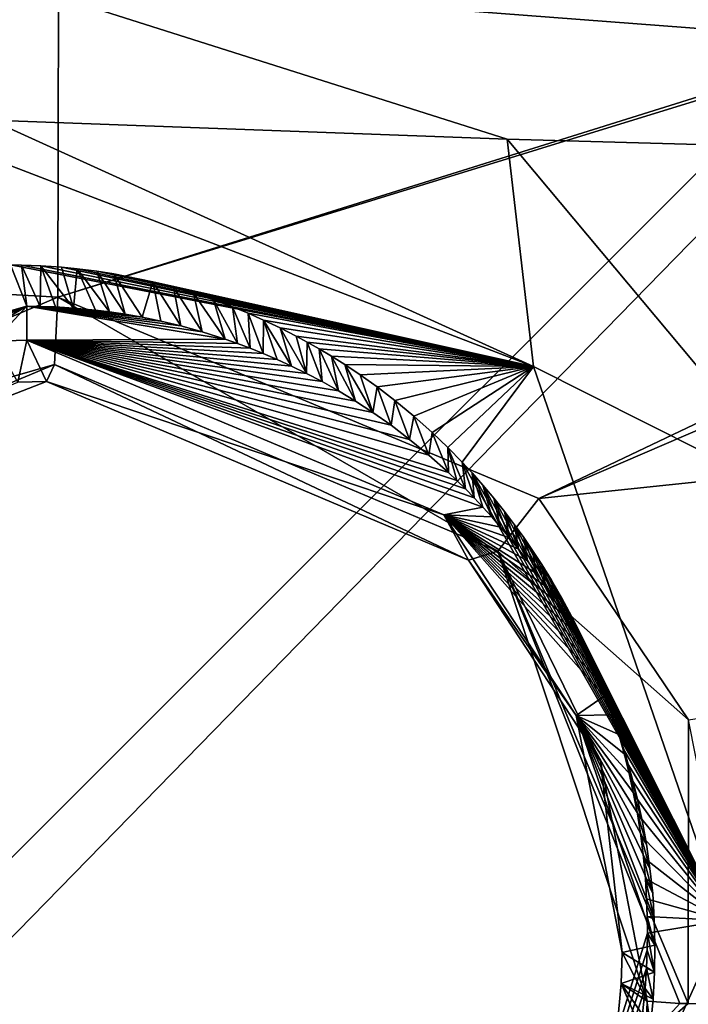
# Model space of a CAD drawing. Header units: millimetres. Extents: x -147 to 294, y -82 to 275.
# Tile 512 of 609: x 236.85 to 239.12, y 249.65 to 252.99. Entities that reach past the tile are written whole.
import ezdxf

# ---------------------------------------------------------------- set-up
doc = ezdxf.new("R2010")
doc.units = ezdxf.units.MM
doc.header["$LTSCALE"] = 67.506716
for name, color, linetype in [('1593', 7, 'CONTINUOUS'), ('1645', 7, 'CONTINUOUS'), ('1646', 7, 'CONTINUOUS'), ('1647', 7, 'CONTINUOUS'), ('1648', 7, 'CONTINUOUS'), ('1649', 7, 'CONTINUOUS'), ('1651', 7, 'CONTINUOUS'), ('1652', 7, 'CONTINUOUS'), ('1653', 7, 'CONTINUOUS'), ('1654', 7, 'CONTINUOUS'), ('1655', 7, 'CONTINUOUS'), ('1670', 7, 'CONTINUOUS'), ('3739', 7, 'CONTINUOUS'), ('3741', 7, 'CONTINUOUS'), ('498', 7, 'CONTINUOUS'), ('871', 7, 'CONTINUOUS')]:
    doc.layers.add(name, color=color, linetype=linetype)

msp = doc.modelspace()

# ---------------------------------------------------------------- linework, layer by layer
at = {"layer": '1593', "linetype": 'CONTINUOUS'}
for points in [[(236.7413, 253.1453, -7.2744), (247.2182, 254.7914, -8.5101), (247.3403, 252.3389, -8.5802), (236.7413, 253.1453, -7.2744)], [(238.5039, 252.5857, -7.4763), (236.7413, 253.1453, -7.2744), (247.3403, 252.3389, -8.5802), (238.5039, 252.5857, -7.4763)], [(239.5529, 251.3317, -7.6256), (238.5039, 252.5857, -7.4763), (247.3403, 252.3389, -8.5802), (239.5529, 251.3317, -7.6256)]]:
    msp.add_3dface(points, dxfattribs=at)
at = {"layer": '1645', "linetype": 'CONTINUOUS'}
for points in [[(236.7413, 253.1453, -7.2744), (238.5039, 252.5857, -7.4763), (236.7539, 252.6503, -7.155), (236.7413, 253.1453, -7.2744)], [(236.7539, 252.6503, -7.155), (238.5039, 252.5857, -7.4763), (238.593, 251.8145, -7.3435), (236.7539, 252.6503, -7.155)], [(236.763, 252.5161, -7.0683), (236.7539, 252.6503, -7.155), (238.593, 251.8145, -7.3435), (236.763, 252.5161, -7.0683)], [(238.5039, 252.5857, -7.4763), (239.5529, 251.3317, -7.6256), (238.593, 251.8145, -7.3435), (238.5039, 252.5857, -7.4763)], [(236.8192, 252.1591, -6.5342), (236.763, 252.5161, -7.0683), (238.593, 251.8145, -7.3435), (236.8192, 252.1591, -6.5342)], [(236.8192, 252.1591, -6.5342), (238.593, 251.8145, -7.3435), (236.8564, 252.1587, -6.538), (236.8192, 252.1591, -6.5342)], [(236.8564, 252.1587, -6.538), (238.593, 251.8145, -7.3435), (236.922, 252.1564, -6.5446), (236.8564, 252.1587, -6.538)], [(236.922, 252.1564, -6.5446), (238.593, 251.8145, -7.3435), (236.9924, 252.1515, -6.5515), (236.922, 252.1564, -6.5446)], [(236.9924, 252.1515, -6.5515), (238.593, 251.8145, -7.3435), (237.0451, 252.1463, -6.5567), (236.9924, 252.1515, -6.5515)], [(237.0451, 252.1463, -6.5567), (238.593, 251.8145, -7.3435), (237.1115, 252.1378, -6.563), (237.0451, 252.1463, -6.5567)], [(237.1115, 252.1378, -6.563), (238.593, 251.8145, -7.3435), (237.1693, 252.1287, -6.5685), (237.1115, 252.1378, -6.563)], [(237.1693, 252.1287, -6.5685), (238.593, 251.8145, -7.3435), (237.3022, 252.1011, -6.5806), (237.1693, 252.1287, -6.5685)], [(237.3022, 252.1011, -6.5806), (238.593, 251.8145, -7.3435), (237.372, 252.0831, -6.5868), (237.3022, 252.1011, -6.5806)], [(237.372, 252.0831, -6.5868), (238.593, 251.8145, -7.3435), (237.4393, 252.0631, -6.5927), (237.372, 252.0831, -6.5868)], [(237.4393, 252.0631, -6.5927), (238.593, 251.8145, -7.3435), (237.5081, 252.0402, -6.5985), (237.4393, 252.0631, -6.5927)], [(237.5081, 252.0402, -6.5985), (238.593, 251.8145, -7.3435), (237.5721, 252.0164, -6.6039), (237.5081, 252.0402, -6.5985)], [(237.5721, 252.0164, -6.6039), (238.593, 251.8145, -7.3435), (237.6249, 251.9949, -6.6081), (237.5721, 252.0164, -6.6039)], [(237.6249, 251.9949, -6.6081), (238.593, 251.8145, -7.3435), (237.6777, 251.9718, -6.6123), (237.6249, 251.9949, -6.6081)], [(237.6777, 251.9718, -6.6123), (238.593, 251.8145, -7.3435), (237.7338, 251.9452, -6.6167), (237.6777, 251.9718, -6.6123)], [(237.7338, 251.9452, -6.6167), (238.593, 251.8145, -7.3435), (237.7878, 251.9177, -6.6208), (237.7338, 251.9452, -6.6167)], [(237.7878, 251.9177, -6.6208), (238.593, 251.8145, -7.3435), (237.8257, 251.8973, -6.6236), (237.7878, 251.9177, -6.6208)], [(237.8257, 251.8973, -6.6236), (238.593, 251.8145, -7.3435), (237.8658, 251.8745, -6.6265), (237.8257, 251.8973, -6.6236)], [(237.8658, 251.8745, -6.6265), (238.593, 251.8145, -7.3435), (237.9074, 251.8497, -6.6294), (237.8658, 251.8745, -6.6265)], [(237.9074, 251.8497, -6.6294), (238.593, 251.8145, -7.3435), (237.9527, 251.8212, -6.6325), (237.9074, 251.8497, -6.6294)], [(237.9527, 251.8212, -6.6325), (238.593, 251.8145, -7.3435), (238.005, 251.7863, -6.636), (237.9527, 251.8212, -6.6325)], [(238.005, 251.7863, -6.636), (238.593, 251.8145, -7.3435), (238.0623, 251.7454, -6.6397), (238.005, 251.7863, -6.636)], [(238.0623, 251.7454, -6.6397), (238.593, 251.8145, -7.3435), (238.1224, 251.6994, -6.6434), (238.0623, 251.7454, -6.6397)], [(238.1224, 251.6994, -6.6434), (238.593, 251.8145, -7.3435), (238.187, 251.6461, -6.6472), (238.1224, 251.6994, -6.6434)], [(238.187, 251.6461, -6.6472), (238.593, 251.8145, -7.3435), (238.2496, 251.5904, -6.6506), (238.187, 251.6461, -6.6472)], [(238.2496, 251.5904, -6.6506), (238.593, 251.8145, -7.3435), (238.303, 251.5392, -6.6533), (238.2496, 251.5904, -6.6506)], [(238.303, 251.5392, -6.6533), (238.593, 251.8145, -7.3435), (238.3512, 251.49, -6.6556), (238.303, 251.5392, -6.6533)], [(238.593, 251.8145, -7.3435), (239.24, 249.9356, -7.3879), (238.3512, 251.49, -6.6556), (238.593, 251.8145, -7.3435)], [(238.593, 251.8145, -7.3435), (239.5529, 251.3317, -7.6256), (239.24, 249.9356, -7.3879), (238.593, 251.8145, -7.3435)], [(238.3512, 251.49, -6.6556), (239.24, 249.9356, -7.3879), (238.3853, 251.4532, -6.6571), (238.3512, 251.49, -6.6556)], [(238.3853, 251.4532, -6.6571), (239.24, 249.9356, -7.3879), (238.4217, 251.4119, -6.6586), (238.3853, 251.4532, -6.6571)], [(238.4217, 251.4119, -6.6586), (239.24, 249.9356, -7.3879), (238.459, 251.3676, -6.66), (238.4217, 251.4119, -6.6586)], [(238.459, 251.3676, -6.66), (239.24, 249.9356, -7.3879), (238.4953, 251.3221, -6.6613), (238.459, 251.3676, -6.66)], [(238.4953, 251.3221, -6.6613), (239.24, 249.9356, -7.3879), (238.5293, 251.2772, -6.6623), (238.4953, 251.3221, -6.6613)], [(238.5293, 251.2772, -6.6623), (239.24, 249.9356, -7.3879), (238.5603, 251.2342, -6.6631), (238.5293, 251.2772, -6.6623)], [(238.5603, 251.2342, -6.6631), (239.24, 249.9356, -7.3879), (238.5902, 251.1905, -6.6638), (238.5603, 251.2342, -6.6631)], [(238.5902, 251.1905, -6.6638), (239.24, 249.9356, -7.3879), (238.6211, 251.143, -6.6644), (238.5902, 251.1905, -6.6638)], [(238.6211, 251.143, -6.6644), (239.24, 249.9356, -7.3879), (238.6541, 251.0892, -6.6647), (238.6211, 251.143, -6.6644)], [(238.6541, 251.0892, -6.6647), (239.24, 249.9356, -7.3879), (238.688, 251.0303, -6.6649), (238.6541, 251.0892, -6.6647)], [(238.688, 251.0303, -6.6649), (239.24, 249.9356, -7.3879), (238.7216, 250.9675, -6.6649), (238.688, 251.0303, -6.6649)], [(238.7216, 250.9675, -6.6649), (239.24, 249.9356, -7.3879), (238.7541, 250.9016, -6.6646), (238.7216, 250.9675, -6.6649)], [(238.7541, 250.9016, -6.6646), (239.24, 249.9356, -7.3879), (238.7862, 250.8309, -6.664), (238.7541, 250.9016, -6.6646)], [(238.7862, 250.8309, -6.664), (239.24, 249.9356, -7.3879), (238.817, 250.7563, -6.6631), (238.7862, 250.8309, -6.664)], [(238.817, 250.7563, -6.6631), (239.24, 249.9356, -7.3879), (238.8449, 250.6815, -6.6619), (238.817, 250.7563, -6.6631)], [(238.8449, 250.6815, -6.6619), (239.24, 249.9356, -7.3879), (238.8686, 250.611, -6.6605), (238.8449, 250.6815, -6.6619)], [(238.8686, 250.611, -6.6605), (239.24, 249.9356, -7.3879), (238.8825, 250.5661, -6.6595), (238.8686, 250.611, -6.6605)], [(238.8825, 250.5661, -6.6595), (239.24, 249.9356, -7.3879), (238.8951, 250.5218, -6.6584), (238.8825, 250.5661, -6.6595)], [(238.8951, 250.5218, -6.6584), (239.24, 249.9356, -7.3879), (238.9074, 250.4755, -6.6571), (238.8951, 250.5218, -6.6584)], [(238.9074, 250.4755, -6.6571), (239.24, 249.9356, -7.3879), (238.9198, 250.4241, -6.6556), (238.9074, 250.4755, -6.6571)], [(238.9198, 250.4241, -6.6556), (239.24, 249.9356, -7.3879), (238.9327, 250.3647, -6.6537), (238.9198, 250.4241, -6.6556)], [(238.9327, 250.3647, -6.6537), (239.24, 249.9356, -7.3879), (238.9455, 250.2969, -6.6513), (238.9327, 250.3647, -6.6537)], [(238.9455, 250.2969, -6.6513), (239.24, 249.9356, -7.3879), (238.9569, 250.2238, -6.6485), (238.9455, 250.2969, -6.6513)], [(238.9569, 250.2238, -6.6485), (239.24, 249.9356, -7.3879), (238.9662, 250.1491, -6.6455), (238.9569, 250.2238, -6.6485)], [(238.9662, 250.1491, -6.6455), (239.24, 249.9356, -7.3879), (238.9729, 250.0763, -6.6423), (238.9662, 250.1491, -6.6455)], [(238.9729, 250.0763, -6.6423), (239.24, 249.9356, -7.3879), (238.977, 250.0092, -6.6392), (238.9729, 250.0763, -6.6423)], [(238.977, 250.0092, -6.6392), (239.24, 249.9356, -7.3879), (238.979, 249.9488, -6.6362), (238.977, 250.0092, -6.6392)], [(239.24, 249.9356, -7.3879), (238.9664, 247.8306, -7.6822), (238.4559, 248.196, -7.2698), (239.24, 249.9356, -7.3879)], [(239.24, 249.9356, -7.3879), (238.4559, 248.196, -7.2698), (238.9795, 249.8918, -6.6333), (239.24, 249.9356, -7.3879)], [(239.1475, 247.9122, -7.703), (238.9664, 247.8306, -7.6822), (239.24, 249.9356, -7.3879), (239.1475, 247.9122, -7.703)], [(238.979, 249.9488, -6.6362), (239.24, 249.9356, -7.3879), (238.9795, 249.8918, -6.6333), (238.979, 249.9488, -6.6362)], [(238.9795, 249.8918, -6.6333), (238.4559, 248.196, -7.2698), (238.9786, 249.8347, -6.6301), (238.9795, 249.8918, -6.6333)], [(238.9786, 249.8347, -6.6301), (238.4559, 248.196, -7.2698), (238.9761, 249.7736, -6.6266), (238.9786, 249.8347, -6.6301)], [(238.9761, 249.7736, -6.6266), (238.4559, 248.196, -7.2698), (238.9715, 249.705, -6.6226), (238.9761, 249.7736, -6.6266)], [(238.9715, 249.705, -6.6226), (238.4559, 248.196, -7.2698), (238.9639, 249.6287, -6.6178), (238.9715, 249.705, -6.6226)]]:
    msp.add_3dface(points, dxfattribs=at)
at = {"layer": '1646', "linetype": 'CONTINUOUS'}
for points in [[(236.8192, 252.1591, -6.5342), (236.8564, 252.1587, -6.538), (236.8749, 252.0187, -6.0057), (236.8192, 252.1591, -6.5342)], [(236.8564, 252.1587, -6.538), (236.922, 252.1564, -6.5446), (236.9192, 252.0182, -6.0104), (236.8564, 252.1587, -6.538)], [(236.8749, 252.0187, -6.0057), (236.8564, 252.1587, -6.538), (236.9192, 252.0182, -6.0104), (236.8749, 252.0187, -6.0057)], [(236.9192, 252.0182, -6.0104), (236.922, 252.1564, -6.5446), (236.9713, 252.0164, -6.0159), (236.9192, 252.0182, -6.0104)], [(236.922, 252.1564, -6.5446), (236.9924, 252.1515, -6.5515), (237.0332, 252.0126, -6.0226), (236.922, 252.1564, -6.5446)], [(236.9713, 252.0164, -6.0159), (236.922, 252.1564, -6.5446), (237.0332, 252.0126, -6.0226), (236.9713, 252.0164, -6.0159)], [(236.9924, 252.1515, -6.5515), (237.0451, 252.1463, -6.5567), (237.0332, 252.0126, -6.0226), (236.9924, 252.1515, -6.5515)], [(237.0332, 252.0126, -6.0226), (237.0451, 252.1463, -6.5567), (237.1069, 252.0056, -6.0306), (237.0332, 252.0126, -6.0226)], [(237.0451, 252.1463, -6.5567), (237.1115, 252.1378, -6.563), (237.155, 251.9996, -6.0358), (237.0451, 252.1463, -6.5567)], [(237.1069, 252.0056, -6.0306), (237.0451, 252.1463, -6.5567), (237.155, 251.9996, -6.0358), (237.1069, 252.0056, -6.0306)], [(237.1115, 252.1378, -6.563), (237.1693, 252.1287, -6.5685), (237.2079, 251.9917, -6.0416), (237.1115, 252.1378, -6.563)], [(237.155, 251.9996, -6.0358), (237.1115, 252.1378, -6.563), (237.2079, 251.9917, -6.0416), (237.155, 251.9996, -6.0358)], [(237.1693, 252.1287, -6.5685), (237.3022, 252.1011, -6.5806), (237.2658, 251.9815, -6.048), (237.1693, 252.1287, -6.5685)], [(237.2079, 251.9917, -6.0416), (237.1693, 252.1287, -6.5685), (237.2658, 251.9815, -6.048), (237.2079, 251.9917, -6.0416)], [(237.2658, 251.9815, -6.048), (237.3022, 252.1011, -6.5806), (237.3288, 251.9685, -6.0551), (237.2658, 251.9815, -6.048)], [(237.3022, 252.1011, -6.5806), (237.372, 252.0831, -6.5868), (237.3968, 251.9522, -6.0627), (237.3022, 252.1011, -6.5806)], [(237.3288, 251.9685, -6.0551), (237.3022, 252.1011, -6.5806), (237.3968, 251.9522, -6.0627), (237.3288, 251.9685, -6.0551)], [(237.372, 252.0831, -6.5868), (237.4393, 252.0631, -6.5927), (237.4697, 251.932, -6.071), (237.372, 252.0831, -6.5868)], [(237.3968, 251.9522, -6.0627), (237.372, 252.0831, -6.5868), (237.4697, 251.932, -6.071), (237.3968, 251.9522, -6.0627)], [(237.4393, 252.0631, -6.5927), (237.5081, 252.0402, -6.5985), (237.5477, 251.9072, -6.08), (237.4393, 252.0631, -6.5927)], [(237.4697, 251.932, -6.071), (237.4393, 252.0631, -6.5927), (237.5477, 251.9072, -6.08), (237.4697, 251.932, -6.071)], [(237.5081, 252.0402, -6.5985), (237.5721, 252.0164, -6.6039), (237.5889, 251.8927, -6.0848), (237.5081, 252.0402, -6.5985)], [(237.5477, 251.9072, -6.08), (237.5081, 252.0402, -6.5985), (237.5889, 251.8927, -6.0848), (237.5477, 251.9072, -6.08)], [(237.5721, 252.0164, -6.6039), (237.6249, 251.9949, -6.6081), (237.6318, 251.8766, -6.0898), (237.5721, 252.0164, -6.6039)], [(237.5889, 251.8927, -6.0848), (237.5721, 252.0164, -6.6039), (237.6318, 251.8766, -6.0898), (237.5889, 251.8927, -6.0848)], [(237.6249, 251.9949, -6.6081), (237.6777, 251.9718, -6.6123), (237.6766, 251.8586, -6.0951), (237.6249, 251.9949, -6.6081)], [(237.6318, 251.8766, -6.0898), (237.6249, 251.9949, -6.6081), (237.6766, 251.8586, -6.0951), (237.6318, 251.8766, -6.0898)], [(237.6766, 251.8586, -6.0951), (237.6777, 251.9718, -6.6123), (237.7233, 251.8385, -6.1006), (237.6766, 251.8586, -6.0951)], [(237.6777, 251.9718, -6.6123), (237.7338, 251.9452, -6.6167), (237.7721, 251.816, -6.1065), (237.6777, 251.9718, -6.6123)], [(237.7233, 251.8385, -6.1006), (237.6777, 251.9718, -6.6123), (237.7721, 251.816, -6.1065), (237.7233, 251.8385, -6.1006)], [(237.7338, 251.9452, -6.6167), (237.7878, 251.9177, -6.6208), (237.823, 251.791, -6.1126), (237.7338, 251.9452, -6.6167)], [(237.7721, 251.816, -6.1065), (237.7338, 251.9452, -6.6167), (237.823, 251.791, -6.1126), (237.7721, 251.816, -6.1065)], [(237.7878, 251.9177, -6.6208), (237.8257, 251.8973, -6.6236), (237.823, 251.791, -6.1126), (237.7878, 251.9177, -6.6208)], [(237.823, 251.791, -6.1126), (237.8257, 251.8973, -6.6236), (237.8761, 251.763, -6.1191), (237.823, 251.791, -6.1126)], [(237.8257, 251.8973, -6.6236), (237.8658, 251.8745, -6.6265), (237.8761, 251.763, -6.1191), (237.8257, 251.8973, -6.6236)], [(237.8658, 251.8745, -6.6265), (237.9074, 251.8497, -6.6294), (237.9314, 251.7317, -6.1259), (237.8658, 251.8745, -6.6265)], [(237.8761, 251.763, -6.1191), (237.8658, 251.8745, -6.6265), (237.9314, 251.7317, -6.1259), (237.8761, 251.763, -6.1191)], [(237.9074, 251.8497, -6.6294), (237.9527, 251.8212, -6.6325), (237.9889, 251.6969, -6.133), (237.9074, 251.8497, -6.6294)], [(237.9314, 251.7317, -6.1259), (237.9074, 251.8497, -6.6294), (237.9889, 251.6969, -6.133), (237.9314, 251.7317, -6.1259)], [(237.9527, 251.8212, -6.6325), (238.005, 251.7863, -6.636), (238.0484, 251.6581, -6.1405), (237.9527, 251.8212, -6.6325)], [(237.9889, 251.6969, -6.133), (237.9527, 251.8212, -6.6325), (238.0484, 251.6581, -6.1405), (237.9889, 251.6969, -6.133)], [(238.005, 251.7863, -6.636), (238.0623, 251.7454, -6.6397), (238.0484, 251.6581, -6.1405), (238.005, 251.7863, -6.636)], [(238.0484, 251.6581, -6.1405), (238.0623, 251.7454, -6.6397), (238.1098, 251.615, -6.1483), (238.0484, 251.6581, -6.1405)], [(238.0623, 251.7454, -6.6397), (238.1224, 251.6994, -6.6434), (238.1098, 251.615, -6.1483), (238.0623, 251.7454, -6.6397)], [(238.1098, 251.615, -6.1483), (238.1224, 251.6994, -6.6434), (238.1729, 251.5673, -6.1565), (238.1098, 251.615, -6.1483)], [(238.1224, 251.6994, -6.6434), (238.187, 251.6461, -6.6472), (238.1729, 251.5673, -6.1565), (238.1224, 251.6994, -6.6434)], [(238.1729, 251.5673, -6.1565), (238.187, 251.6461, -6.6472), (238.2377, 251.5141, -6.165), (238.1729, 251.5673, -6.1565)], [(238.187, 251.6461, -6.6472), (238.2496, 251.5904, -6.6506), (238.2377, 251.5141, -6.165), (238.187, 251.6461, -6.6472)], [(238.2377, 251.5141, -6.165), (238.2496, 251.5904, -6.6506), (238.3043, 251.455, -6.1739), (238.2377, 251.5141, -6.165)], [(238.2496, 251.5904, -6.6506), (238.303, 251.5392, -6.6533), (238.3043, 251.455, -6.1739), (238.2496, 251.5904, -6.6506)], [(238.303, 251.5392, -6.6533), (238.3512, 251.49, -6.6556), (238.3622, 251.3991, -6.1818), (238.303, 251.5392, -6.6533)], [(238.3043, 251.455, -6.1739), (238.303, 251.5392, -6.6533), (238.3331, 251.4277, -6.1778), (238.3043, 251.455, -6.1739)], [(238.3331, 251.4277, -6.1778), (238.303, 251.5392, -6.6533), (238.3622, 251.3991, -6.1818), (238.3331, 251.4277, -6.1778)], [(238.3512, 251.49, -6.6556), (238.3853, 251.4532, -6.6571), (238.3917, 251.3692, -6.1858), (238.3512, 251.49, -6.6556)], [(238.3622, 251.3991, -6.1818), (238.3512, 251.49, -6.6556), (238.3917, 251.3692, -6.1858), (238.3622, 251.3991, -6.1818)], [(238.3853, 251.4532, -6.6571), (238.4217, 251.4119, -6.6586), (238.4513, 251.3045, -6.1942), (238.3853, 251.4532, -6.6571)], [(238.3917, 251.3692, -6.1858), (238.3853, 251.4532, -6.6571), (238.4214, 251.3377, -6.19), (238.3917, 251.3692, -6.1858)], [(238.4214, 251.3377, -6.19), (238.3853, 251.4532, -6.6571), (238.4513, 251.3045, -6.1942), (238.4214, 251.3377, -6.19)], [(238.4217, 251.4119, -6.6586), (238.459, 251.3676, -6.66), (238.4815, 251.2698, -6.1985), (238.4217, 251.4119, -6.6586)], [(238.4513, 251.3045, -6.1942), (238.4217, 251.4119, -6.6586), (238.4815, 251.2698, -6.1985), (238.4513, 251.3045, -6.1942)], [(238.459, 251.3676, -6.66), (238.4953, 251.3221, -6.6613), (238.5119, 251.2334, -6.2028), (238.459, 251.3676, -6.66)], [(238.4815, 251.2698, -6.1985), (238.459, 251.3676, -6.66), (238.5119, 251.2334, -6.2028), (238.4815, 251.2698, -6.1985)], [(238.4953, 251.3221, -6.6613), (238.5293, 251.2772, -6.6623), (238.5423, 251.1951, -6.2073), (238.4953, 251.3221, -6.6613)], [(238.5119, 251.2334, -6.2028), (238.4953, 251.3221, -6.6613), (238.5423, 251.1951, -6.2073), (238.5119, 251.2334, -6.2028)], [(238.5293, 251.2772, -6.6623), (238.5603, 251.2342, -6.6631), (238.5727, 251.1549, -6.2118), (238.5293, 251.2772, -6.6623)], [(238.5423, 251.1951, -6.2073), (238.5293, 251.2772, -6.6623), (238.5727, 251.1549, -6.2118), (238.5423, 251.1951, -6.2073)], [(238.5603, 251.2342, -6.6631), (238.5902, 251.1905, -6.6638), (238.6031, 251.1128, -6.2164), (238.5603, 251.2342, -6.6631)], [(238.5727, 251.1549, -6.2118), (238.5603, 251.2342, -6.6631), (238.6031, 251.1128, -6.2164), (238.5727, 251.1549, -6.2118)], [(238.5902, 251.1905, -6.6638), (238.6211, 251.143, -6.6644), (238.6335, 251.0688, -6.221), (238.5902, 251.1905, -6.6638)], [(238.6031, 251.1128, -6.2164), (238.5902, 251.1905, -6.6638), (238.6335, 251.0688, -6.221), (238.6031, 251.1128, -6.2164)], [(238.6211, 251.143, -6.6644), (238.6541, 251.0892, -6.6647), (238.6636, 251.0225, -6.2257), (238.6211, 251.143, -6.6644)], [(238.6335, 251.0688, -6.221), (238.6211, 251.143, -6.6644), (238.6636, 251.0225, -6.2257), (238.6335, 251.0688, -6.221)], [(238.6541, 251.0892, -6.6647), (238.688, 251.0303, -6.6649), (238.6931, 250.974, -6.2304), (238.6541, 251.0892, -6.6647)], [(238.6636, 251.0225, -6.2257), (238.6541, 251.0892, -6.6647), (238.6931, 250.974, -6.2304), (238.6636, 251.0225, -6.2257)], [(238.688, 251.0303, -6.6649), (238.7216, 250.9675, -6.6649), (238.7514, 250.8706, -6.2399), (238.688, 251.0303, -6.6649)], [(238.6931, 250.974, -6.2304), (238.688, 251.0303, -6.6649), (238.7225, 250.9235, -6.2351), (238.6931, 250.974, -6.2304)], [(238.7225, 250.9235, -6.2351), (238.688, 251.0303, -6.6649), (238.7514, 250.8706, -6.2399), (238.7225, 250.9235, -6.2351)], [(238.7216, 250.9675, -6.6649), (238.7541, 250.9016, -6.6646), (238.7794, 250.8151, -6.2447), (238.7216, 250.9675, -6.6649)], [(238.7514, 250.8706, -6.2399), (238.7216, 250.9675, -6.6649), (238.7794, 250.8151, -6.2447), (238.7514, 250.8706, -6.2399)], [(238.7541, 250.9016, -6.6646), (238.7862, 250.8309, -6.664), (238.8066, 250.7569, -6.2495), (238.7541, 250.9016, -6.6646)], [(238.7794, 250.8151, -6.2447), (238.7541, 250.9016, -6.6646), (238.8066, 250.7569, -6.2495), (238.7794, 250.8151, -6.2447)], [(238.7862, 250.8309, -6.664), (238.817, 250.7563, -6.6631), (238.8332, 250.6961, -6.2543), (238.7862, 250.8309, -6.664)], [(238.8066, 250.7569, -6.2495), (238.7862, 250.8309, -6.664), (238.8332, 250.6961, -6.2543), (238.8066, 250.7569, -6.2495)], [(238.817, 250.7563, -6.6631), (238.8449, 250.6815, -6.6619), (238.8587, 250.6327, -6.2591), (238.817, 250.7563, -6.6631)], [(238.8332, 250.6961, -6.2543), (238.817, 250.7563, -6.6631), (238.8587, 250.6327, -6.2591), (238.8332, 250.6961, -6.2543)], [(238.8449, 250.6815, -6.6619), (238.8686, 250.611, -6.6605), (238.8826, 250.5665, -6.2638), (238.8449, 250.6815, -6.6619)], [(238.8587, 250.6327, -6.2591), (238.8449, 250.6815, -6.6619), (238.8826, 250.5665, -6.2638), (238.8587, 250.6327, -6.2591)], [(238.8686, 250.611, -6.6605), (238.8825, 250.5661, -6.6595), (238.9051, 250.4974, -6.2685), (238.8686, 250.611, -6.6605)], [(238.8826, 250.5665, -6.2638), (238.8686, 250.611, -6.6605), (238.9051, 250.4974, -6.2685), (238.8826, 250.5665, -6.2638)], [(238.8825, 250.5661, -6.6595), (238.8951, 250.5218, -6.6584), (238.9051, 250.4974, -6.2685), (238.8825, 250.5661, -6.6595)], [(238.8951, 250.5218, -6.6584), (238.9074, 250.4755, -6.6571), (238.9262, 250.4256, -6.2732), (238.8951, 250.5218, -6.6584)], [(238.9051, 250.4974, -6.2685), (238.8951, 250.5218, -6.6584), (238.9262, 250.4256, -6.2732), (238.9051, 250.4974, -6.2685)], [(238.9074, 250.4755, -6.6571), (238.9198, 250.4241, -6.6556), (238.9454, 250.3511, -6.2777), (238.9074, 250.4755, -6.6571)], [(238.9262, 250.4256, -6.2732), (238.9074, 250.4755, -6.6571), (238.9454, 250.3511, -6.2777), (238.9262, 250.4256, -6.2732)], [(238.9198, 250.4241, -6.6556), (238.9327, 250.3647, -6.6537), (238.9454, 250.3511, -6.2777), (238.9198, 250.4241, -6.6556)], [(238.9327, 250.3647, -6.6537), (238.9455, 250.2969, -6.6513), (238.962, 250.2741, -6.2821), (238.9327, 250.3647, -6.6537)], [(238.9454, 250.3511, -6.2777), (238.9327, 250.3647, -6.6537), (238.962, 250.2741, -6.2821), (238.9454, 250.3511, -6.2777)], [(238.9455, 250.2969, -6.6513), (238.9569, 250.2238, -6.6485), (238.9764, 250.1943, -6.2863), (238.9455, 250.2969, -6.6513)], [(238.962, 250.2741, -6.2821), (238.9455, 250.2969, -6.6513), (238.9764, 250.1943, -6.2863), (238.962, 250.2741, -6.2821)], [(238.9569, 250.2238, -6.6485), (238.9662, 250.1491, -6.6455), (238.9884, 250.1119, -6.2904), (238.9569, 250.2238, -6.6485)], [(238.9764, 250.1943, -6.2863), (238.9569, 250.2238, -6.6485), (238.9884, 250.1119, -6.2904), (238.9764, 250.1943, -6.2863)], [(238.9662, 250.1491, -6.6455), (238.9729, 250.0763, -6.6423), (238.9975, 250.0273, -6.2943), (238.9662, 250.1491, -6.6455)], [(238.9884, 250.1119, -6.2904), (238.9662, 250.1491, -6.6455), (238.9975, 250.0273, -6.2943), (238.9884, 250.1119, -6.2904)], [(238.9729, 250.0763, -6.6423), (238.977, 250.0092, -6.6392), (239.0029, 249.9407, -6.2979), (238.9729, 250.0763, -6.6423)], [(238.9975, 250.0273, -6.2943), (238.9729, 250.0763, -6.6423), (239.0029, 249.9407, -6.2979), (238.9975, 250.0273, -6.2943)], [(238.977, 250.0092, -6.6392), (238.979, 249.9488, -6.6362), (239.0029, 249.9407, -6.2979), (238.977, 250.0092, -6.6392)], [(238.979, 249.9488, -6.6362), (238.9795, 249.8918, -6.6333), (239.0052, 249.8513, -6.3012), (238.979, 249.9488, -6.6362)], [(239.0029, 249.9407, -6.2979), (238.979, 249.9488, -6.6362), (239.0052, 249.8513, -6.3012), (239.0029, 249.9407, -6.2979)], [(238.9795, 249.8918, -6.6333), (238.9786, 249.8347, -6.6301), (239.004, 249.76, -6.3043), (238.9795, 249.8918, -6.6333)], [(239.0052, 249.8513, -6.3012), (238.9795, 249.8918, -6.6333), (239.004, 249.76, -6.3043), (239.0052, 249.8513, -6.3012)], [(238.9786, 249.8347, -6.6301), (238.9761, 249.7736, -6.6266), (239.004, 249.76, -6.3043), (238.9786, 249.8347, -6.6301)], [(238.9761, 249.7736, -6.6266), (238.9715, 249.705, -6.6226), (238.9992, 249.6679, -6.307), (238.9761, 249.7736, -6.6266)], [(239.004, 249.76, -6.3043), (238.9761, 249.7736, -6.6266), (238.9992, 249.6679, -6.307), (239.004, 249.76, -6.3043)], [(238.9715, 249.705, -6.6226), (238.9639, 249.6287, -6.6178), (238.9903, 249.5759, -6.3093), (238.9715, 249.705, -6.6226)], [(238.9992, 249.6679, -6.307), (238.9715, 249.705, -6.6226), (238.9903, 249.5759, -6.3093), (238.9992, 249.6679, -6.307)]]:
    msp.add_3dface(points, dxfattribs=at)
at = {"layer": '1647', "linetype": 'CONTINUOUS'}
msp.add_3dface([(236.8192, 252.1591, -6.5342), (236.8749, 252.0187, -6.0057), (235.7743, 251.7063, -5.8995), (236.8192, 252.1591, -6.5342)], dxfattribs=at)
at = {"layer": '1648', "linetype": 'CONTINUOUS'}
for points in [[(235.7743, 251.7063, -5.8995), (236.8749, 252.0187, -6.0057), (236.2594, 251.8055, -5.9468), (235.7743, 251.7063, -5.8995)], [(236.2594, 251.8055, -5.9468), (236.8749, 252.0187, -6.0057), (236.3527, 251.8334, -5.9557), (236.2594, 251.8055, -5.9468)], [(236.3527, 251.8334, -5.9557), (236.8749, 252.0187, -6.0057), (236.4507, 251.8575, -5.9653), (236.3527, 251.8334, -5.9557)], [(236.4507, 251.8575, -5.9653), (236.8749, 252.0187, -6.0057), (236.5521, 251.877, -5.9754), (236.4507, 251.8575, -5.9653)], [(236.5521, 251.877, -5.9754), (236.8749, 252.0187, -6.0057), (236.6566, 251.8915, -5.986), (236.5521, 251.877, -5.9754)], [(236.6566, 251.8915, -5.986), (236.8749, 252.0187, -6.0057), (236.7641, 251.9004, -5.997), (236.6566, 251.8915, -5.986)], [(236.8749, 252.0187, -6.0057), (236.8746, 251.9035, -6.0085), (236.7641, 251.9004, -5.997), (236.8749, 252.0187, -6.0057)]]:
    msp.add_3dface(points, dxfattribs=at)
at = {"layer": '1649', "linetype": 'CONTINUOUS'}
for points in [[(236.7641, 251.9004, -5.997), (236.8746, 251.9035, -6.0085), (236.8439, 251.7615, -5.3617), (236.7641, 251.9004, -5.997)], [(236.8439, 251.7615, -5.3617), (236.8746, 251.9035, -6.0085), (236.9416, 251.764, -5.372), (236.8439, 251.7615, -5.3617)]]:
    msp.add_3dface(points, dxfattribs=at)
at = {"layer": '1651', "linetype": 'CONTINUOUS'}
for points in [[(238.979, 249.6613, -5.5969), (238.8935, 249.8262, -6.2896), (238.8906, 249.7219, -6.2929), (238.979, 249.6613, -5.5969)], [(238.8775, 249.5733, -6.2967), (238.9748, 249.5266, -5.5976), (238.8906, 249.7219, -6.2929), (238.8775, 249.5733, -6.2967)], [(238.9748, 249.5266, -5.5976), (238.979, 249.6613, -5.5969), (238.8906, 249.7219, -6.2929), (238.9748, 249.5266, -5.5976)]]:
    msp.add_3dface(points, dxfattribs=at)
at = {"layer": '1652', "linetype": 'CONTINUOUS'}
for points in [[(236.9416, 251.764, -5.372), (236.8746, 251.9035, -6.0085), (238.2894, 251.311, -6.1762), (236.9416, 251.764, -5.372)], [(236.9416, 251.764, -5.372), (238.2894, 251.311, -6.1762), (238.3727, 251.1579, -5.5245), (236.9416, 251.764, -5.372)], [(238.2894, 251.311, -6.1762), (238.7381, 250.631, -6.2457), (238.3727, 251.1579, -5.5245), (238.2894, 251.311, -6.1762)], [(238.3727, 251.1579, -5.5245), (238.7381, 250.631, -6.2457), (238.8203, 250.4752, -5.5748), (238.3727, 251.1579, -5.5245)], [(238.7381, 250.631, -6.2457), (238.8935, 249.8262, -6.2896), (238.8203, 250.4752, -5.5748), (238.7381, 250.631, -6.2457)], [(238.8935, 249.8262, -6.2896), (238.979, 249.6613, -5.5969), (238.8203, 250.4752, -5.5748), (238.8935, 249.8262, -6.2896)]]:
    msp.add_3dface(points, dxfattribs=at)
at = {"layer": '1653', "linetype": 'CONTINUOUS'}
for points in [[(236.8749, 252.0187, -6.0057), (237.5477, 251.9072, -6.08), (236.8746, 251.9035, -6.0085), (236.8749, 252.0187, -6.0057)], [(236.8749, 252.0187, -6.0057), (236.9192, 252.0182, -6.0104), (236.9713, 252.0164, -6.0159), (236.8749, 252.0187, -6.0057)], [(236.8749, 252.0187, -6.0057), (236.9713, 252.0164, -6.0159), (237.0332, 252.0126, -6.0226), (236.8749, 252.0187, -6.0057)], [(236.8749, 252.0187, -6.0057), (237.0332, 252.0126, -6.0226), (237.1069, 252.0056, -6.0306), (236.8749, 252.0187, -6.0057)], [(236.8749, 252.0187, -6.0057), (237.1069, 252.0056, -6.0306), (237.155, 251.9996, -6.0358), (236.8749, 252.0187, -6.0057)], [(236.8749, 252.0187, -6.0057), (237.155, 251.9996, -6.0358), (237.2079, 251.9917, -6.0416), (236.8749, 252.0187, -6.0057)], [(236.8749, 252.0187, -6.0057), (237.2079, 251.9917, -6.0416), (237.2658, 251.9815, -6.048), (236.8749, 252.0187, -6.0057)], [(236.8749, 252.0187, -6.0057), (237.2658, 251.9815, -6.048), (237.3288, 251.9685, -6.0551), (236.8749, 252.0187, -6.0057)], [(236.8749, 252.0187, -6.0057), (237.3288, 251.9685, -6.0551), (237.3968, 251.9522, -6.0627), (236.8749, 252.0187, -6.0057)], [(236.8749, 252.0187, -6.0057), (237.3968, 251.9522, -6.0627), (237.4697, 251.932, -6.071), (236.8749, 252.0187, -6.0057)], [(236.8749, 252.0187, -6.0057), (237.4697, 251.932, -6.071), (237.5477, 251.9072, -6.08), (236.8749, 252.0187, -6.0057)], [(237.5477, 251.9072, -6.08), (237.5889, 251.8927, -6.0848), (236.8746, 251.9035, -6.0085), (237.5477, 251.9072, -6.08)], [(237.5889, 251.8927, -6.0848), (237.6318, 251.8766, -6.0898), (236.8746, 251.9035, -6.0085), (237.5889, 251.8927, -6.0848)], [(237.6318, 251.8766, -6.0898), (237.6766, 251.8586, -6.0951), (236.8746, 251.9035, -6.0085), (237.6318, 251.8766, -6.0898)], [(237.6766, 251.8586, -6.0951), (237.7233, 251.8385, -6.1006), (236.8746, 251.9035, -6.0085), (237.6766, 251.8586, -6.0951)], [(237.7233, 251.8385, -6.1006), (237.7721, 251.816, -6.1065), (236.8746, 251.9035, -6.0085), (237.7233, 251.8385, -6.1006)], [(237.7721, 251.816, -6.1065), (237.823, 251.791, -6.1126), (236.8746, 251.9035, -6.0085), (237.7721, 251.816, -6.1065)], [(237.823, 251.791, -6.1126), (237.8761, 251.763, -6.1191), (236.8746, 251.9035, -6.0085), (237.823, 251.791, -6.1126)], [(237.8761, 251.763, -6.1191), (237.9314, 251.7317, -6.1259), (236.8746, 251.9035, -6.0085), (237.8761, 251.763, -6.1191)], [(237.9314, 251.7317, -6.1259), (237.9889, 251.6969, -6.133), (236.8746, 251.9035, -6.0085), (237.9314, 251.7317, -6.1259)], [(237.9889, 251.6969, -6.133), (238.0484, 251.6581, -6.1405), (236.8746, 251.9035, -6.0085), (237.9889, 251.6969, -6.133)], [(238.0484, 251.6581, -6.1405), (238.1098, 251.615, -6.1483), (236.8746, 251.9035, -6.0085), (238.0484, 251.6581, -6.1405)], [(238.1098, 251.615, -6.1483), (238.1729, 251.5673, -6.1565), (236.8746, 251.9035, -6.0085), (238.1098, 251.615, -6.1483)], [(238.1729, 251.5673, -6.1565), (238.2377, 251.5141, -6.165), (236.8746, 251.9035, -6.0085), (238.1729, 251.5673, -6.1565)], [(238.2377, 251.5141, -6.165), (238.3043, 251.455, -6.1739), (236.8746, 251.9035, -6.0085), (238.2377, 251.5141, -6.165)], [(238.3043, 251.455, -6.1739), (238.3331, 251.4277, -6.1778), (236.8746, 251.9035, -6.0085), (238.3043, 251.455, -6.1739)], [(238.3331, 251.4277, -6.1778), (238.3622, 251.3991, -6.1818), (236.8746, 251.9035, -6.0085), (238.3331, 251.4277, -6.1778)], [(238.3622, 251.3991, -6.1818), (238.3917, 251.3692, -6.1858), (236.8746, 251.9035, -6.0085), (238.3622, 251.3991, -6.1818)], [(238.3917, 251.3692, -6.1858), (238.4214, 251.3377, -6.19), (236.8746, 251.9035, -6.0085), (238.3917, 251.3692, -6.1858)], [(236.8746, 251.9035, -6.0085), (238.4214, 251.3377, -6.19), (238.2894, 251.311, -6.1762), (236.8746, 251.9035, -6.0085)], [(238.4214, 251.3377, -6.19), (238.4513, 251.3045, -6.1942), (238.2894, 251.311, -6.1762), (238.4214, 251.3377, -6.19)], [(238.4513, 251.3045, -6.1942), (238.4815, 251.2698, -6.1985), (238.2894, 251.311, -6.1762), (238.4513, 251.3045, -6.1942)], [(238.4815, 251.2698, -6.1985), (238.5119, 251.2334, -6.2028), (238.2894, 251.311, -6.1762), (238.4815, 251.2698, -6.1985)], [(238.5119, 251.2334, -6.2028), (238.5423, 251.1951, -6.2073), (238.2894, 251.311, -6.1762), (238.5119, 251.2334, -6.2028)], [(238.5423, 251.1951, -6.2073), (238.5727, 251.1549, -6.2118), (238.2894, 251.311, -6.1762), (238.5423, 251.1951, -6.2073)], [(238.5727, 251.1549, -6.2118), (238.6031, 251.1128, -6.2164), (238.2894, 251.311, -6.1762), (238.5727, 251.1549, -6.2118)], [(238.6031, 251.1128, -6.2164), (238.6335, 251.0688, -6.221), (238.2894, 251.311, -6.1762), (238.6031, 251.1128, -6.2164)], [(238.6335, 251.0688, -6.221), (238.6636, 251.0225, -6.2257), (238.2894, 251.311, -6.1762), (238.6335, 251.0688, -6.221)], [(238.6636, 251.0225, -6.2257), (238.6931, 250.974, -6.2304), (238.2894, 251.311, -6.1762), (238.6636, 251.0225, -6.2257)], [(238.6931, 250.974, -6.2304), (238.7225, 250.9235, -6.2351), (238.2894, 251.311, -6.1762), (238.6931, 250.974, -6.2304)], [(238.7225, 250.9235, -6.2351), (238.7514, 250.8706, -6.2399), (238.2894, 251.311, -6.1762), (238.7225, 250.9235, -6.2351)], [(238.7514, 250.8706, -6.2399), (238.7794, 250.8151, -6.2447), (238.2894, 251.311, -6.1762), (238.7514, 250.8706, -6.2399)], [(238.7794, 250.8151, -6.2447), (238.8066, 250.7569, -6.2495), (238.2894, 251.311, -6.1762), (238.7794, 250.8151, -6.2447)], [(238.8066, 250.7569, -6.2495), (238.8332, 250.6961, -6.2543), (238.2894, 251.311, -6.1762), (238.8066, 250.7569, -6.2495)], [(238.8332, 250.6961, -6.2543), (238.7381, 250.631, -6.2457), (238.2894, 251.311, -6.1762), (238.8332, 250.6961, -6.2543)], [(238.8332, 250.6961, -6.2543), (238.8587, 250.6327, -6.2591), (238.7381, 250.631, -6.2457), (238.8332, 250.6961, -6.2543)], [(238.8587, 250.6327, -6.2591), (238.8826, 250.5665, -6.2638), (238.7381, 250.631, -6.2457), (238.8587, 250.6327, -6.2591)], [(238.8826, 250.5665, -6.2638), (238.9051, 250.4974, -6.2685), (238.7381, 250.631, -6.2457), (238.8826, 250.5665, -6.2638)], [(238.9051, 250.4974, -6.2685), (238.9262, 250.4256, -6.2732), (238.7381, 250.631, -6.2457), (238.9051, 250.4974, -6.2685)], [(238.9262, 250.4256, -6.2732), (238.9454, 250.3511, -6.2777), (238.7381, 250.631, -6.2457), (238.9262, 250.4256, -6.2732)], [(238.9454, 250.3511, -6.2777), (238.962, 250.2741, -6.2821), (238.7381, 250.631, -6.2457), (238.9454, 250.3511, -6.2777)], [(238.962, 250.2741, -6.2821), (238.9764, 250.1943, -6.2863), (238.7381, 250.631, -6.2457), (238.962, 250.2741, -6.2821)], [(238.9764, 250.1943, -6.2863), (238.9884, 250.1119, -6.2904), (238.7381, 250.631, -6.2457), (238.9764, 250.1943, -6.2863)], [(238.9884, 250.1119, -6.2904), (238.9975, 250.0273, -6.2943), (238.7381, 250.631, -6.2457), (238.9884, 250.1119, -6.2904)], [(238.9975, 250.0273, -6.2943), (239.0029, 249.9407, -6.2979), (238.7381, 250.631, -6.2457), (238.9975, 250.0273, -6.2943)], [(239.0029, 249.9407, -6.2979), (239.0052, 249.8513, -6.3012), (238.7381, 250.631, -6.2457), (239.0029, 249.9407, -6.2979)], [(239.0052, 249.8513, -6.3012), (238.8935, 249.8262, -6.2896), (238.7381, 250.631, -6.2457), (239.0052, 249.8513, -6.3012)], [(239.0052, 249.8513, -6.3012), (239.004, 249.76, -6.3043), (238.8935, 249.8262, -6.2896), (239.0052, 249.8513, -6.3012)], [(238.8935, 249.8262, -6.2896), (239.004, 249.76, -6.3043), (238.8906, 249.7219, -6.2929), (238.8935, 249.8262, -6.2896)], [(239.004, 249.76, -6.3043), (238.9992, 249.6679, -6.307), (238.8906, 249.7219, -6.2929), (239.004, 249.76, -6.3043)], [(238.9903, 249.5759, -6.3093), (238.8775, 249.5733, -6.2967), (238.8906, 249.7219, -6.2929), (238.9903, 249.5759, -6.3093)], [(238.9992, 249.6679, -6.307), (238.9903, 249.5759, -6.3093), (238.8906, 249.7219, -6.2929), (238.9992, 249.6679, -6.307)]]:
    msp.add_3dface(points, dxfattribs=at)
at = {"layer": '1654', "linetype": 'CONTINUOUS'}
for points in [[(236.9677, 251.8212, -5.1241), (238.4724, 251.1881, -5.2891), (236.9797, 252.0499, -5.0102), (236.9677, 251.8212, -5.1241)], [(236.9797, 252.0499, -5.0102), (238.4724, 251.1881, -5.2891), (238.6112, 251.3668, -5.2036), (236.9797, 252.0499, -5.0102)], [(236.9416, 251.764, -5.372), (238.3727, 251.1579, -5.5245), (236.9677, 251.8212, -5.1241), (236.9416, 251.764, -5.372)], [(238.3727, 251.1579, -5.5245), (238.4724, 251.1881, -5.2891), (236.9677, 251.8212, -5.1241), (238.3727, 251.1579, -5.5245)], [(238.6112, 251.3668, -5.2036), (238.4724, 251.1881, -5.2891), (239.1189, 250.6163, -5.282), (238.6112, 251.3668, -5.2036)], [(238.3727, 251.1579, -5.5245), (238.8203, 250.4752, -5.5748), (238.4724, 251.1881, -5.2891), (238.3727, 251.1579, -5.5245)], [(238.8203, 250.4752, -5.5748), (238.979, 249.6613, -5.5969), (238.4724, 251.1881, -5.2891), (238.8203, 250.4752, -5.5748)], [(238.4724, 251.1881, -5.2891), (238.979, 249.6613, -5.5969), (239.0894, 249.6539, -5.3994), (238.4724, 251.1881, -5.2891)], [(238.4724, 251.1881, -5.2891), (239.1179, 249.6531, -5.3792), (239.1189, 250.6163, -5.282), (238.4724, 251.1881, -5.2891)], [(239.1179, 249.6531, -5.3792), (238.4724, 251.1881, -5.2891), (239.0894, 249.6539, -5.3994), (239.1179, 249.6531, -5.3792)], [(239.1179, 249.6531, -5.3792), (239.3104, 249.6509, -5.3357), (239.1189, 250.6163, -5.282), (239.1179, 249.6531, -5.3792)]]:
    msp.add_3dface(points, dxfattribs=at)
at = {"layer": '1655', "linetype": 'CONTINUOUS'}
for points in [[(238.6112, 251.3668, -5.2036), (255.3359, 253.1219, -7.4361), (250.9478, 257.2442, -6.6859), (238.6112, 251.3668, -5.2036)], [(238.6112, 251.3668, -5.2036), (250.9478, 257.2442, -6.6859), (248.7419, 255.7326, -6.3852), (238.6112, 251.3668, -5.2036)], [(236.9797, 252.0499, -5.0102), (238.6112, 251.3668, -5.2036), (248.7419, 255.7326, -6.3852), (236.9797, 252.0499, -5.0102)], [(247.8224, 255.3887, -6.2628), (236.9797, 252.0499, -5.0102), (248.7419, 255.7326, -6.3852), (247.8224, 255.3887, -6.2628)], [(236.9831, 253.6072, -4.9783), (236.9797, 252.0499, -5.0102), (247.8224, 255.3887, -6.2628), (236.9831, 253.6072, -4.9783)], [(238.6112, 251.3668, -5.2036), (239.1189, 250.6163, -5.282), (255.3359, 253.1219, -7.4361), (238.6112, 251.3668, -5.2036)]]:
    msp.add_3dface(points, dxfattribs=at)
at = {"layer": '1670', "linetype": 'CONTINUOUS'}
for points in [[(236.9797, 252.0499, -5.0102), (236.9831, 253.6072, -4.9783), (218.493, 253.0936, -3.5592), (236.9797, 252.0499, -5.0102)], [(236.9797, 252.0499, -5.0102), (218.493, 253.0936, -3.5592), (235.3283, 251.3499, -4.8585), (236.9797, 252.0499, -5.0102)]]:
    msp.add_3dface(points, dxfattribs=at)
at = {"layer": '3739', "linetype": 'CONTINUOUS'}
for points in [[(236.9677, 251.8212, -5.1241), (236.9797, 252.0499, -5.0102), (235.3283, 251.3499, -4.8585), (236.9677, 251.8212, -5.1241)], [(236.9677, 251.8212, -5.1241), (235.3283, 251.3499, -4.8585), (235.461, 251.1875, -4.972), (236.9677, 251.8212, -5.1241)], [(236.9416, 251.764, -5.372), (236.9677, 251.8212, -5.1241), (235.461, 251.1875, -4.972), (236.9416, 251.764, -5.372)], [(236.8439, 251.7615, -5.3617), (236.9416, 251.764, -5.372), (235.461, 251.1875, -4.972), (236.8439, 251.7615, -5.3617)]]:
    msp.add_3dface(points, dxfattribs=at)
at = {"layer": '3741', "linetype": 'CONTINUOUS'}
for points in [[(238.979, 249.6613, -5.5969), (238.9748, 249.5266, -5.5976), (239.0894, 249.6539, -5.3994), (238.979, 249.6613, -5.5969)], [(238.9748, 249.5266, -5.5976), (239.1179, 249.6531, -5.3792), (239.0894, 249.6539, -5.3994), (238.9748, 249.5266, -5.5976)], [(238.9748, 249.5266, -5.5976), (239.3104, 249.6509, -5.3357), (239.1179, 249.6531, -5.3792), (238.9748, 249.5266, -5.5976)]]:
    msp.add_3dface(points, dxfattribs=at)
at = {"layer": '498', "linetype": 'CONTINUOUS'}
for points in [[(234.0898, 247.0812, -32.4551), (234.1026, 247.4318, -32.3338), (247.9032, 261.2226, -28.2476), (234.0898, 247.0812, -32.4551)], [(257.1154, 250.5133, -32.7984), (234.0898, 247.0812, -32.4551), (247.9032, 261.2226, -28.2476), (257.1154, 250.5133, -32.7984)], [(234.1026, 247.4318, -32.3338), (234.5354, 258.6419, -28.2232), (247.9032, 261.2226, -28.2476), (234.1026, 247.4318, -32.3338)], [(234.0898, 247.0812, -32.4551), (257.1154, 250.5133, -32.7984), (233.6799, 235.3329, -36.3477), (234.0898, 247.0812, -32.4551)], [(233.6799, 235.3329, -36.3477), (257.1154, 250.5133, -32.7984), (261.5082, 237.5115, -37.2259), (233.6799, 235.3329, -36.3477)]]:
    msp.add_3dface(points, dxfattribs=at)
at = {"layer": '871', "linetype": 'CONTINUOUS'}
for points in [[(235.3829, 271.5451, -20.1748), (234.1615, 245.1822, -31.7777), (248.3345, 241.4576, -34.1554), (235.3829, 271.5451, -20.1748)], [(258.8022, 266.5478, -23.8286), (235.3829, 271.5451, -20.1748), (248.3345, 241.4576, -34.1554), (258.8022, 266.5478, -23.8286)]]:
    msp.add_3dface(points, dxfattribs=at)

doc.saveas('drawing.dxf')
